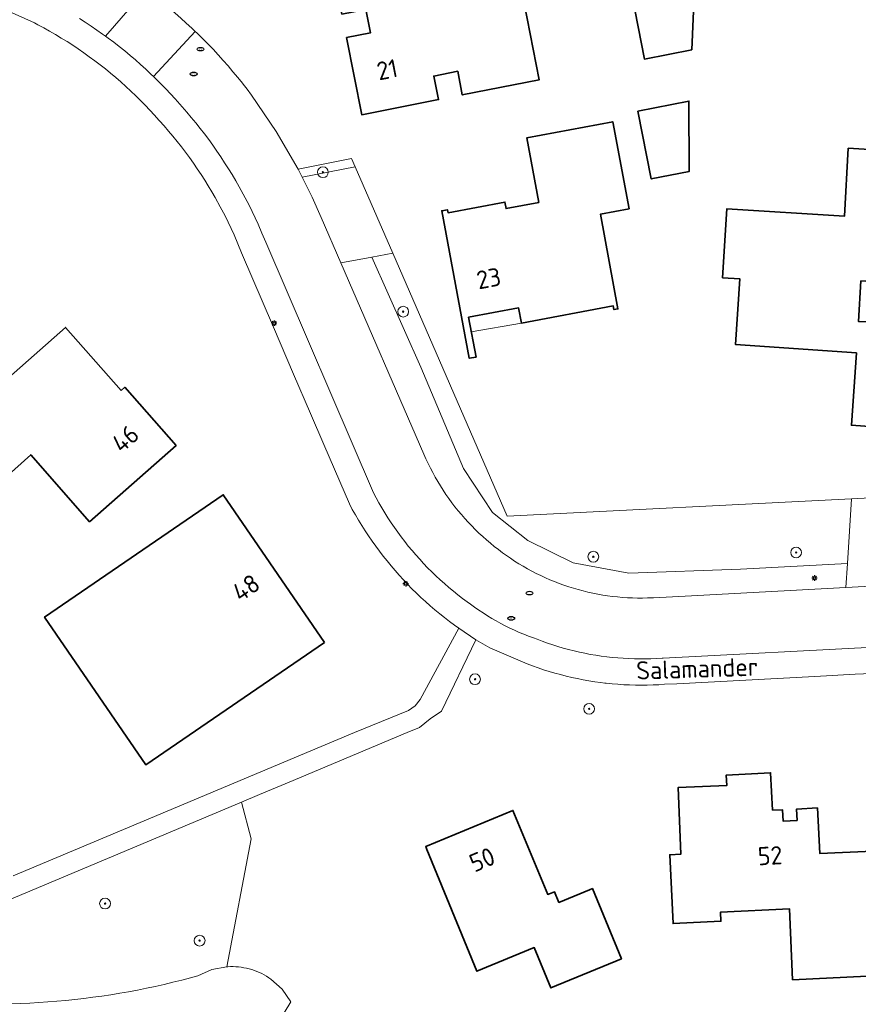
# Model space of a CAD drawing. Header units: metres. Extents: x 152610 to 160096, y 456114 to 462495.
# Tile 560 of 938: x 158815 to 158877, y 459980 to 460053. Entities that reach past the tile are written whole.
import ezdxf
from ezdxf.enums import TextEntityAlignment as Align

# ---------------------------------------------------------------- set-up
doc = ezdxf.new("R2010")
doc.units = ezdxf.units.M
doc.header["$LTSCALE"] = 0.5
doc.layers.get('0').update_dxf_attribs({"linetype": 'CONTINUOUS'})
for name, color, linetype, lineweight in [('B-PV-GR-BEPLANTING_CULTUUR_BODEMBEDEKKER-GV', 251, 'CONTINUOUS', 18), ('B-PV-GR-BEPLANTING_CULTUUR_BOSPLANTSOEN-GV', 251, 'CONTINUOUS', 18), ('B-PV-GR-BOOM-S', 251, 'CONTINUOUS', 25), ('B-PV-GW-TALUD_KRUIN-G', 251, 'CONTINUOUS', 18), ('B-PV-IE-MEUBILAIR-S', 251, 'CONTINUOUS', 25), ('B-PV-OG-BEBOUWING-GV', 6, 'CONTINUOUS', 35), ('B-PV-OG-BEBOUWING-T18', 1, 'CONTINUOUS', 18), ('B-PV-OG-BEBOUWING_OVERBOUWING-GV', 251, 'CONTINUOUS', 18), ('B-PV-OG-TERREIN_BEGROEID-GV', 251, 'CONTINUOUS', 18), ('B-PV-OG-TOPOGRAFIE-T18', 1, 'CONTINUOUS', 18), ('B-PV-VH-GESLOTENVERHARDING_ASFALT-GV', 251, 'CONTINUOUS', 18), ('B-PV-VH-OPENVERHARDING_BETONSTRAATSTEEN-GV', 251, 'CONTINUOUS', 18), ('B-PV-VH-OPENVERHARDING_TEGEL-GV', 251, 'CONTINUOUS', 18)]:
    doc.layers.add(name, color=color, linetype=linetype, lineweight=lineweight)
doc.styles.add('NLCS-ISO', font='NLCS-ISO.ttf')
doc.styles.add('NLCS-ISO-M750-T18', font='NLCS-ISO.ttf', dxfattribs={"height": 1.35})

# ---------------------------------------------------------------- blocks, each defined once
blk = doc.blocks.new('SIE-MEUBILAIR_PAAL_LICHTMAST-SO')
for points in [[(-0.62, 0), (-1, 0)], [(-0.71, 0.71), (-0.44, 0.44)], [(0, 1), (0, 0.62)], [(0.44, 0.44), (0.71, 0.71)], [(1, 0), (0.62, 0)], [(-0.71, -0.71), (-0.44, -0.44)], [(0, -0.62), (0, -1)], [(0.44, -0.44), (0.71, -0.71)]]:
    blk.add_lwpolyline(points)
blk.add_circle((0, 0), 0.5)
blk = doc.blocks.new('SIE-MEUBILAIR_PUT_RIOOLPUT-SO')
blk.add_ellipse((0, 0), major_axis=(1.25, 0), ratio=0.54)
at = {"style": 'NLCS-ISO'}
blk.add_text('ri', height=0.75, dxfattribs=at).set_placement((-0.04, 0.07), align=Align.MIDDLE_CENTER)
blk = doc.blocks.new('SGR-BOOM_GBKN-SO')
at = {"linetype": 'ByBlock', "lineweight": 18}
h = blk.add_hatch(color=0, dxfattribs=at)
h.dxf.hatch_style = 1
edge = h.paths.add_edge_path()
edge.add_arc((0, 0), 0.25, 0, 360)
at = {"color": 0, "linetype": 'ByBlock', "lineweight": 18}
for radius in [2, 0.25]:
    blk.add_circle((0, 0), radius, dxfattribs=at)
at = {"color": 0, "linetype": 'ByBlock', "lineweight": 18, "style": 'NLCS-ISO'}
blk.add_attdef('SOORT', (2.5, 0), '', height=1.5, dxfattribs=at)

msp = doc.modelspace()

# ---------------------------------------------------------------- linework, layer by layer
at = {"layer": 'B-PV-GR-BEPLANTING_CULTUUR_BODEMBEDEKKER-GV', "flags": 128}
msp.add_lwpolyline([(158839.83, 460041.934), (158839.564, 460042.544), (158835.596, 460041.763), (158835.754, 460041.463), (158835.91, 460041.163)], close=True, dxfattribs=at)
at = {"layer": 'B-PV-GR-BEPLANTING_CULTUUR_BOSPLANTSOEN-GV', "flags": 128}
for points in [[(158844.709, 460027.086), (158841.066, 460035.244), (158838.769, 460034.816), (158844.92, 460020.63), (158845.074, 460020.285), (158845.235, 460019.944), (158845.404, 460019.605), (158845.579, 460019.271), (158845.762, 460018.94), (158845.951, 460018.613), (158846.148, 460018.291), (158846.351, 460017.972), (158846.561, 460017.658), (158846.778, 460017.349), (158847.001, 460017.044), (158847.23, 460016.744), (158847.466, 460016.449), (158847.708, 460016.159), (158847.956, 460015.874), (158848.21, 460015.594), (158848.47, 460015.32), (158848.735, 460015.052), (158849.007, 460014.789), (158849.283, 460014.532), (158849.566, 460014.28), (158849.853, 460014.035), (158850.146, 460013.796), (158850.443, 460013.563), (158850.745, 460013.337), (158851.052, 460013.117), (158851.34, 460012.92), (158851.65, 460012.716), (158851.963, 460012.518), (158852.281, 460012.327), (158852.604, 460012.143), (158852.929, 460011.966), (158853.259, 460011.797), (158853.593, 460011.634), (158853.929, 460011.479), (158854.269, 460011.33), (158854.612, 460011.19), (158854.959, 460011.056), (158855.307, 460010.931), (158855.659, 460010.812), (158856.013, 460010.702), (158856.369, 460010.598), (158856.728, 460010.503), (158857.088, 460010.416), (158857.45, 460010.336), (158857.814, 460010.264), (158858.179, 460010.2), (158858.546, 460010.144), (158858.914, 460010.095), (158859.282, 460010.055), (158859.652, 460010.023), (158860.022, 460009.998), (158860.392, 460009.982), (158860.763, 460009.974), (158861.134, 460009.973), (158861.505, 460009.981), (158861.875, 460009.997), (158861.94, 460010), (158864.3, 460010.11), (158876.21, 460010.76), (158876.319, 460012.523), (158868.385, 460012.111), (158860.116, 460011.827), (158855.995, 460012.579), (158852.623, 460014.244), (158850.013, 460016.326), (158847.86, 460019.588)], [(158851.1, 460016.05), (158842.617, 460035.533), (158841.066, 460035.244), (158844.709, 460027.086), (158847.86, 460019.588), (158850.013, 460016.326), (158852.623, 460014.244), (158855.995, 460012.579), (158860.116, 460011.827), (158868.385, 460012.111), (158876.319, 460012.523), (158876.616, 460017.328)]]:
    msp.add_lwpolyline(points, close=True, dxfattribs=at)
at = {"layer": 'B-PV-GW-TALUD_KRUIN-G', "flags": 128}
msp.add_lwpolyline([(158835.074, 459980.051), (158834.409, 459980.986), (158833.592, 459981.72), (158833.427, 459981.833), (158833.259, 459981.94), (158833.086, 459982.039), (158832.909, 459982.132), (158832.729, 459982.217), (158832.545, 459982.296), (158832.358, 459982.366), (158832.169, 459982.429), (158831.977, 459982.485), (158831.783, 459982.533), (158831.588, 459982.573), (158831.391, 459982.605), (158831.192, 459982.629), (158830.994, 459982.646), (158830.794, 459982.654), (158830.594, 459982.654), (158830.395, 459982.647), (158830.31, 459982.641), (158829.208, 459982.431), (158828.18, 459981.98), (158827.622, 459981.827), (158826.973, 459981.656), (158826.322, 459981.493), (158825.669, 459981.338), (158825.014, 459981.191), (158824.358, 459981.051), (158823.7, 459980.92), (158823.04, 459980.796), (158822.379, 459980.68), (158821.717, 459980.572), (158821.054, 459980.472), (158820.389, 459980.38), (158819.723, 459980.296), (158819.056, 459980.219), (158818.389, 459980.151), (158817.721, 459980.091), (158817.052, 459980.038), (158816.382, 459979.994), (158815.712, 459979.957), (158815.042, 459979.929), (158814.371, 459979.908)], dxfattribs=at)
at = {"layer": 'B-PV-OG-BEBOUWING-GV', "flags": 128}
for points in [[(158860.219, 460059.294), (158859.934, 460060.766), (158855.761, 460059.957), (158856.903, 460054.067), (158860.339, 460054.733), (158861.272, 460049.923), (158864.775, 460050.611), (158865.127, 460058.695), (158865.149, 460060.25), (158863.263, 460059.884)], [(158850.85, 460055.62), (158849.95, 460060.14), (158845.43, 460059.25), (158845.54, 460058.67), (158843.78, 460058.32), (158843.42, 460060.1), (158837.73, 460058.96), (158838.85, 460053.26), (158840.62, 460053.61), (158840.96, 460051.86), (158839.19, 460051.52), (158840.32, 460045.8), (158846.01, 460046.92), (158845.66, 460048.67), (158847.43, 460049.02), (158847.77, 460047.27), (158853.47, 460048.39), (158852.35, 460054.07), (158850.61, 460053.73), (158850.26, 460055.5)], [(158860.782, 460046.053), (158861.782, 460041.041), (158864.598, 460041.603), (158864.571, 460046.809)], [(158860.13, 460038.821), (158858.927, 460045.276), (158852.545, 460044.086), (158853.438, 460039.296), (158851.02, 460038.845), (158850.932, 460039.321), (158846.716, 460038.535), (158846.674, 460038.76), (158846.252, 460038.681), (158848.29, 460027.747), (158848.788, 460027.84), (158848.238, 460030.792), (158851.944, 460031.483), (158852.153, 460030.36), (158858.963, 460031.63), (158859.015, 460031.351), (158859.312, 460031.407), (158858.004, 460038.425)], [(158876.98, 460028.15), (158876.608, 460022.783), (158880.252, 460022.524), (158880.74, 460030.315), (158877.128, 460030.474), (158877.32, 460033.48), (158880.923, 460033.242), (158881.534, 460042.993), (158876.38, 460043.32), (158876.09, 460038.27), (158867.38, 460038.83), (158867.06, 460033.72), (158868.35, 460033.63), (158868.02, 460028.77)], [(158822.49, 460025.37), (158818.35, 460030.04), (158812.21, 460024.63), (158813.01, 460023.73), (158809.63, 460020.76), (158812.44, 460017.61), (158815.79, 460020.6), (158820.14, 460015.63), (158826.56, 460021.29), (158822.75, 460025.6)], [(158837.546, 460006.682), (158830.052, 460017.628), (158816.809, 460008.56), (158824.303, 459997.615)], [(158870.77, 459994.24), (158870.62, 459997.03), (158867.34, 459996.85), (158867.38, 459996.09), (158863.76, 459995.92), (158863.98, 459990.99), (158863.15, 459990.95), (158863.39, 459985.85), (158866.94, 459986.02), (158866.91, 459986.7), (158872.02, 459986.94), (158872.25, 459981.68), (158877.784, 459981.953), (158878.196, 459991.223), (158874.27, 459991.04), (158874.09, 459994.42), (158872.55, 459994.33), (158872.59, 459993.49), (158871.55, 459993.44), (158871.5, 459994.28)], [(158852.868, 459990.976), (158851.52, 459994.23), (158845.06, 459991.56), (158845.155, 459991.329), (158848.85, 459982.31), (158853.11, 459984.06), (158854.33, 459981.08), (158859.57, 459983.24), (158857.42, 459988.44), (158857.19, 459988.345), (158854.93, 459987.41), (158854.6, 459988.2), (158854.1, 459988)]]:
    msp.add_lwpolyline(points, close=True, dxfattribs=at)
at = {"layer": 'B-PV-OG-BEBOUWING_OVERBOUWING-GV', "flags": 128}
msp.add_lwpolyline([(158852.153, 460030.36), (158851.944, 460031.483), (158848.238, 460030.792), (158848.44, 460029.71)], close=True, dxfattribs=at)
at = {"layer": 'B-PV-OG-TERREIN_BEGROEID-GV', "flags": 128}
for points in [[(158814.371, 459979.908), (158815.042, 459979.929), (158815.712, 459979.957), (158816.382, 459979.994), (158817.052, 459980.038), (158817.721, 459980.091), (158818.389, 459980.151), (158819.056, 459980.219), (158819.723, 459980.296), (158820.389, 459980.38), (158821.054, 459980.472), (158821.717, 459980.572), (158822.379, 459980.68), (158823.04, 459980.796), (158823.7, 459980.92), (158824.358, 459981.051), (158825.014, 459981.191), (158825.669, 459981.338), (158826.322, 459981.493), (158826.973, 459981.656), (158827.622, 459981.827), (158828.18, 459981.98), (158829.208, 459982.431), (158830.31, 459982.641), (158832.118, 459992.13), (158831.413, 459994.845), (158803.76, 459983.23)], [(158833.66, 459977.71), (158835.074, 459980.051), (158834.409, 459980.986), (158833.592, 459981.72), (158833.427, 459981.833), (158833.259, 459981.94), (158833.086, 459982.039), (158832.909, 459982.132), (158832.729, 459982.217), (158832.545, 459982.296), (158832.358, 459982.366), (158832.169, 459982.429), (158831.977, 459982.485), (158831.783, 459982.533), (158831.588, 459982.573), (158831.391, 459982.605), (158831.192, 459982.629), (158830.994, 459982.646), (158830.794, 459982.654), (158830.594, 459982.654), (158830.395, 459982.647), (158830.31, 459982.641), (158829.208, 459982.431), (158828.18, 459981.98), (158827.622, 459981.827), (158826.973, 459981.656), (158826.322, 459981.493), (158825.669, 459981.338), (158825.014, 459981.191), (158824.358, 459981.051), (158823.7, 459980.92), (158823.04, 459980.796), (158822.379, 459980.68), (158821.717, 459980.572), (158821.054, 459980.472), (158820.389, 459980.38), (158819.723, 459980.296), (158819.056, 459980.219), (158818.389, 459980.151), (158817.721, 459980.091), (158817.052, 459980.038), (158816.382, 459979.994), (158815.712, 459979.957), (158815.042, 459979.929), (158814.371, 459979.908)]]:
    msp.add_lwpolyline(points, dxfattribs=at)
at = {"layer": 'B-PV-VH-GESLOTENVERHARDING_ASFALT-GV', "flags": 128}
for points in [[(158819.391, 460052.933), (158819.827, 460052.655), (158820.258, 460052.371), (158820.685, 460052.08), (158821.108, 460051.782), (158821.316, 460051.63), (158824.323, 460055.073)], [(158879.431, 460010.93), (158876.21, 460010.76), (158864.3, 460010.11), (158861.94, 460010), (158861.875, 460009.997), (158861.505, 460009.981), (158861.134, 460009.973), (158860.763, 460009.974), (158860.392, 460009.982), (158860.022, 460009.998), (158859.652, 460010.023), (158859.282, 460010.055), (158858.914, 460010.095), (158858.546, 460010.144), (158858.179, 460010.2), (158857.814, 460010.264), (158857.45, 460010.336), (158857.088, 460010.416), (158856.728, 460010.503), (158856.369, 460010.598), (158856.013, 460010.702), (158855.659, 460010.812), (158855.307, 460010.931), (158854.959, 460011.056), (158854.612, 460011.19), (158854.269, 460011.33), (158853.929, 460011.479), (158853.593, 460011.634), (158853.259, 460011.797), (158852.929, 460011.966), (158852.604, 460012.143), (158852.281, 460012.327), (158851.963, 460012.518), (158851.65, 460012.716), (158851.34, 460012.92), (158851.052, 460013.117), (158850.745, 460013.337), (158850.443, 460013.563), (158850.146, 460013.796), (158849.853, 460014.035), (158849.566, 460014.28), (158849.283, 460014.532), (158849.007, 460014.789), (158848.735, 460015.052), (158848.47, 460015.32), (158848.21, 460015.594), (158847.956, 460015.874), (158847.708, 460016.159), (158847.466, 460016.449), (158847.23, 460016.744), (158847.001, 460017.044), (158846.778, 460017.349), (158846.561, 460017.658), (158846.351, 460017.972), (158846.148, 460018.291), (158845.951, 460018.613), (158845.762, 460018.94), (158845.579, 460019.271), (158845.404, 460019.605), (158845.235, 460019.944), (158845.074, 460020.285), (158844.92, 460020.63), (158838.769, 460034.816), (158837.31, 460038.18), (158836.637, 460039.684), (158835.91, 460041.163), (158835.754, 460041.463), (158835.596, 460041.763), (158833.968, 460044.566), (158832.153, 460047.251), (158831.817, 460047.693), (158831.517, 460048.077), (158831.475, 460048.131), (158831.127, 460048.563), (158830.773, 460048.991), (158830.412, 460049.413), (158830.045, 460049.83), (158829.673, 460050.242), (158829.294, 460050.649), (158828.91, 460051.049), (158828.52, 460051.445), (158828.124, 460051.834), (158827.973, 460051.979), (158824.873, 460048.64), (158825.059, 460048.46), (158825.425, 460048.095), (158825.785, 460047.725), (158826.139, 460047.348), (158826.488, 460046.967), (158826.83, 460046.58), (158827.006, 460046.383), (158827.35, 460045.992), (158827.687, 460045.595), (158828.018, 460045.192), (158828.343, 460044.785), (158828.661, 460044.373), (158828.973, 460043.956), (158829.279, 460043.534), (158829.578, 460043.108), (158829.871, 460042.677), (158830.157, 460042.242), (158830.436, 460041.802), (158830.709, 460041.358), (158830.974, 460040.91), (158831.233, 460040.458), (158831.963, 460039.091), (158832.629, 460037.692), (158832.923, 460037.025), (158833.2, 460036.35), (158841.18, 460017.78), (158841.381, 460017.4), (158841.59, 460017.023), (158841.806, 460016.651), (158842.028, 460016.282), (158842.257, 460015.918), (158842.493, 460015.558), (158842.736, 460015.203), (158842.985, 460014.852), (158843.24, 460014.506), (158843.502, 460014.165), (158843.77, 460013.828), (158844.045, 460013.497), (158844.326, 460013.17), (158844.612, 460012.85), (158844.905, 460012.534), (158845.203, 460012.224), (158845.507, 460011.919), (158845.817, 460011.621), (158846.132, 460011.328), (158846.453, 460011.041), (158846.778, 460010.76), (158847.109, 460010.485), (158847.446, 460010.216), (158847.787, 460009.953), (158848.132, 460009.697), (158848.38, 460009.52), (158848.687, 460009.296), (158848.998, 460009.079), (158849.314, 460008.869), (158849.634, 460008.665), (158849.958, 460008.468), (158850.287, 460008.278), (158850.619, 460008.094), (158850.955, 460007.918), (158851.295, 460007.749), (158851.639, 460007.587), (158851.985, 460007.433), (158852.335, 460007.286), (158852.688, 460007.146), (158853.044, 460007.014), (158853.31, 460006.92), (158853.694, 460006.774), (158854.081, 460006.635), (158854.47, 460006.504), (158854.862, 460006.381), (158855.257, 460006.265), (158855.653, 460006.157), (158856.052, 460006.056), (158856.452, 460005.964), (158856.854, 460005.879), (158857.258, 460005.802), (158857.663, 460005.733), (158858.069, 460005.671), (158858.477, 460005.618), (158858.885, 460005.573), (158859.295, 460005.535), (158859.705, 460005.506), (158860.115, 460005.484), (158860.526, 460005.471), (158860.937, 460005.466), (158861.348, 460005.468), (158861.758, 460005.479), (158862.169, 460005.497), (158862.579, 460005.524), (158862.66, 460005.53), (158878.75, 460006.35)]]:
    msp.add_lwpolyline(points, dxfattribs=at)
at = {"layer": 'B-PV-VH-OPENVERHARDING_BETONSTRAATSTEEN-GV', "flags": 128}
for points in [[(158824.766, 460054.738), (158824.323, 460055.073), (158821.316, 460051.63), (158821.525, 460051.478), (158821.938, 460051.167), (158822.346, 460050.85), (158822.749, 460050.527), (158823.148, 460050.198), (158823.54, 460049.862), (158823.928, 460049.521), (158824.31, 460049.173), (158824.687, 460048.819), (158824.873, 460048.64), (158827.973, 460051.979), (158827.723, 460052.218), (158827.316, 460052.596), (158826.904, 460052.969), (158826.487, 460053.335), (158826.064, 460053.695), (158825.636, 460054.049), (158825.203, 460054.397)], [(158842.617, 460035.533), (158839.83, 460041.934), (158835.91, 460041.163), (158836.637, 460039.684), (158837.31, 460038.18), (158838.769, 460034.816), (158841.066, 460035.244)], [(158879.431, 460010.93), (158879.894, 460017.492), (158876.616, 460017.328), (158876.319, 460012.523), (158876.21, 460010.76)]]:
    msp.add_lwpolyline(points, close=True, dxfattribs=at)
at = {"layer": 'B-PV-VH-OPENVERHARDING_TEGEL-GV', "flags": 128}
for points in [[(158813.16, 460053.89), (158816.06, 460052.6), (158816.309, 460052.471), (158816.749, 460052.235), (158817.186, 460051.992), (158817.619, 460051.743), (158818.047, 460051.486), (158818.472, 460051.223), (158818.892, 460050.953), (158819.307, 460050.676), (158819.718, 460050.393), (158820.125, 460050.103), (158820.527, 460049.806), (158820.924, 460049.503), (158821.317, 460049.194), (158821.704, 460048.879), (158822.086, 460048.557), (158822.463, 460048.23), (158822.835, 460047.896), (158823.201, 460047.556), (158823.562, 460047.211), (158823.917, 460046.86), (158824.266, 460046.503), (158824.61, 460046.141), (158824.948, 460045.773), (158825.28, 460045.4), (158825.327, 460045.348), (158825.663, 460044.974), (158825.993, 460044.594), (158826.317, 460044.209), (158826.635, 460043.819), (158826.947, 460043.424), (158827.252, 460043.024), (158827.551, 460042.62), (158827.843, 460042.21), (158828.129, 460041.796), (158828.408, 460041.378), (158828.68, 460040.955), (158828.946, 460040.528), (158829.205, 460040.096), (158829.457, 460039.661), (158829.826, 460038.972), (158830.189, 460038.295), (158830.853, 460036.894), (158831.139, 460036.23), (158831.41, 460035.56), (158833.78, 460030.044), (158835.27, 460026.575), (158836.521, 460023.663), (158837.51, 460021.36), (158838.69, 460018.61), (158839.4, 460016.95), (158839.62, 460016.545), (158839.847, 460016.143), (158840.081, 460015.746), (158840.322, 460015.352), (158840.57, 460014.963), (158840.825, 460014.579), (158841.086, 460014.198), (158841.353, 460013.823), (158841.627, 460013.452), (158841.908, 460013.086), (158842.195, 460012.725), (158842.488, 460012.368), (158842.787, 460012.017), (158843.092, 460011.671), (158843.403, 460011.331), (158843.72, 460010.996), (158844.043, 460010.666), (158844.372, 460010.343), (158844.706, 460010.024), (158845.045, 460009.712), (158845.39, 460009.406), (158845.74, 460009.106), (158846.095, 460008.811), (158846.456, 460008.523), (158846.821, 460008.242), (158847.191, 460007.966), (158847.52, 460007.73), (158848.78, 460006.88), (158849.82, 460006.28), (158852.57, 460005.1), (158852.976, 460004.947), (158853.384, 460004.802), (158853.795, 460004.665), (158854.208, 460004.534), (158854.624, 460004.412), (158855.042, 460004.297), (158855.462, 460004.19), (158855.884, 460004.091), (158856.019, 460004.062), (158856.307, 460004), (158856.732, 460003.916), (158857.159, 460003.841), (158857.587, 460003.773), (158858.016, 460003.713), (158858.338, 460003.674), (158858.446, 460003.661), (158858.878, 460003.617), (158859.31, 460003.581), (158859.742, 460003.553), (158860.175, 460003.533), (158860.608, 460003.521), (158861.041, 460003.517), (158861.475, 460003.521), (158861.908, 460003.533), (158862.341, 460003.553), (158862.76, 460003.58), (158863.664, 460003.627), (158873.89, 460004.16), (158876.89, 460004.32), (158878.736, 460004.416)], [(158878.75, 460006.35), (158862.66, 460005.53), (158862.579, 460005.524), (158862.169, 460005.497), (158861.758, 460005.479), (158861.348, 460005.468), (158860.937, 460005.466), (158860.526, 460005.471), (158860.115, 460005.484), (158859.705, 460005.506), (158859.295, 460005.535), (158858.885, 460005.573), (158858.477, 460005.618), (158858.069, 460005.671), (158857.663, 460005.733), (158857.258, 460005.802), (158856.854, 460005.879), (158856.452, 460005.964), (158856.052, 460006.056), (158855.653, 460006.157), (158855.257, 460006.265), (158854.862, 460006.381), (158854.47, 460006.504), (158854.081, 460006.635), (158853.694, 460006.774), (158853.31, 460006.92), (158853.044, 460007.014), (158852.688, 460007.146), (158852.335, 460007.286), (158851.985, 460007.433), (158851.639, 460007.587), (158851.295, 460007.749), (158850.955, 460007.918), (158850.619, 460008.094), (158850.287, 460008.278), (158849.958, 460008.468), (158849.634, 460008.665), (158849.314, 460008.869), (158848.998, 460009.079), (158848.687, 460009.296), (158848.38, 460009.52), (158848.132, 460009.697), (158847.787, 460009.953), (158847.446, 460010.216), (158847.109, 460010.485), (158846.778, 460010.76), (158846.453, 460011.041), (158846.132, 460011.328), (158845.817, 460011.621), (158845.507, 460011.919), (158845.203, 460012.224), (158844.905, 460012.534), (158844.612, 460012.85), (158844.326, 460013.17), (158844.045, 460013.497), (158843.77, 460013.828), (158843.502, 460014.165), (158843.24, 460014.506), (158842.985, 460014.852), (158842.736, 460015.203), (158842.493, 460015.558), (158842.257, 460015.918), (158842.028, 460016.282), (158841.806, 460016.651), (158841.59, 460017.023), (158841.381, 460017.4), (158841.18, 460017.78), (158833.2, 460036.35), (158832.923, 460037.025), (158832.629, 460037.692), (158831.963, 460039.091), (158831.233, 460040.458), (158830.974, 460040.91), (158830.709, 460041.358), (158830.436, 460041.802), (158830.157, 460042.242), (158829.871, 460042.677), (158829.578, 460043.108), (158829.279, 460043.534), (158828.973, 460043.956), (158828.661, 460044.373), (158828.343, 460044.785), (158828.018, 460045.192), (158827.687, 460045.595), (158827.35, 460045.992), (158827.006, 460046.383), (158826.83, 460046.58), (158826.488, 460046.967), (158826.139, 460047.348), (158825.785, 460047.725), (158825.425, 460048.095), (158825.059, 460048.46), (158824.873, 460048.64), (158824.687, 460048.819), (158824.31, 460049.173), (158823.928, 460049.521), (158823.54, 460049.862), (158823.148, 460050.198), (158822.749, 460050.527), (158822.346, 460050.85), (158821.938, 460051.167), (158821.525, 460051.478), (158821.316, 460051.63), (158821.108, 460051.782), (158820.685, 460052.08), (158820.258, 460052.371), (158819.827, 460052.655), (158819.391, 460052.933)], [(158803.76, 459983.23), (158831.413, 459994.845), (158832.741, 459995.403), (158834.936, 459996.325), (158843.683, 460000), (158844.6, 460000.39), (158845.391, 460001.022), (158846.23, 460001.59), (158848.78, 460006.88), (158847.52, 460007.73), (158844.65, 460002.45), (158844.285, 460001.98), (158843.79, 460001.65), (158839.779, 460000), (158814.49, 459989.38)]]:
    msp.add_lwpolyline(points, dxfattribs=at)

# ---------------------------------------------------------------- block references
at = {"layer": 'B-PV-GR-BOOM-S', "xscale": 0.2, "yscale": 0.2, "zscale": 0.2}
for p in [(158837.44, 460041.538), (158843.39, 460031.203), (158857.484, 460013.038), (158872.517, 460013.351), (158848.715, 460003.955), (158857.171, 460001.763), (158821.292, 459987.33), (158828.301, 459984.579)]:
    msp.add_blockref('SGR-BOOM_GBKN-SO', p, dxfattribs=at)
at = {"layer": 'B-PV-IE-MEUBILAIR-S', "xscale": 0.2, "yscale": 0.2, "zscale": 0.2}
for name, p in [('SIE-MEUBILAIR_PUT_RIOOLPUT-SO', (158828.37, 460050.66)), ('SIE-MEUBILAIR_PUT_RIOOLPUT-SO', (158827.86, 460048.82)), ('SIE-MEUBILAIR_PAAL_LICHTMAST-SO', (158833.833, 460030.351)), ('SIE-MEUBILAIR_PAAL_LICHTMAST-SO', (158843.575, 460011.037)), ('SIE-MEUBILAIR_PAAL_LICHTMAST-SO', (158873.882, 460011.459)), ('SIE-MEUBILAIR_PUT_RIOOLPUT-SO', (158852.75, 460010.34)), ('SIE-MEUBILAIR_PUT_RIOOLPUT-SO', (158851.4, 460008.47))]:
    msp.add_blockref(name, p, dxfattribs=at)

# ---------------------------------------------------------------- texts
at = {"layer": 'B-PV-OG-BEBOUWING-T18', "style": 'NLCS-ISO-M750-T18'}
for s, rotation, p in [('21', 11.2, (158842.208, 460049.145)), ('23', 10.5, (158849.729, 460033.672)), ('46', 41.5, (158822.782, 460021.789)), ('48', 34.4, (158831.736, 460010.743)), ('50', 22.5, (158849.245, 459990.585)), ('52', 3.2, (158870.585, 459990.879))]:
    msp.add_text(s, height=1.35, rotation=rotation, dxfattribs=at).set_placement(p, align=Align.MIDDLE)
at = {"layer": 'B-PV-OG-TOPOGRAFIE-T18', "style": 'NLCS-ISO-M750-T18'}
msp.add_text('Salamander', height=1.35, rotation=1.9, dxfattribs=at).set_placement((158865.182, 460004.751), align=Align.MIDDLE)

doc.saveas('drawing.dxf')
